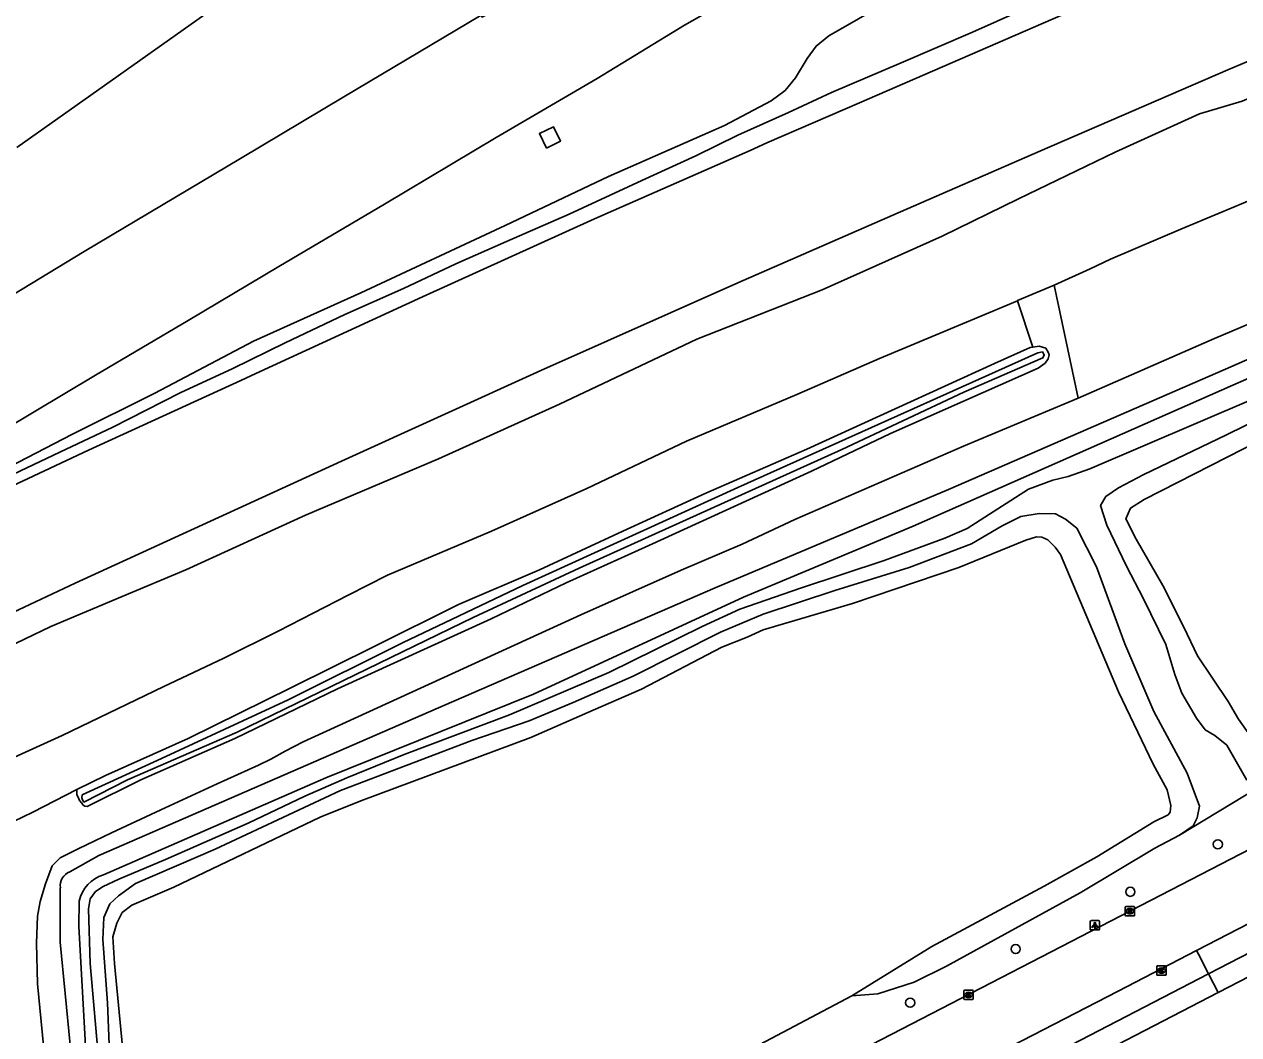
# Model space of a CAD drawing. Extents: x 156651 to 158072, y 387631 to 388990.
# Drawn here: x 157392.4 to 157522.9, y 388572.6 to 388681.1 of the extents above; entities that cross this region are included whole.
import ezdxf

# ---------------------------------------------------------------- set-up
doc = ezdxf.new("R2010")
doc.units = 0
for name, color, linetype in [('IMGEO_Berm_groen', 7, 'Continuous'), ('IMGEO_Boom', 7, 'Continuous'), ('IMGEO_Grasland_overig', 7, 'Continuous'), ('IMGEO_Groenvoorziening', 7, 'Continuous'), ('IMGEO_Kolk', 7, 'Continuous'), ('IMGEO_Lichtpunt', 7, 'Continuous'), ('IMGEO_Loofbos', 7, 'Continuous'), ('IMGEO_Parkeervlak_open', 7, 'Continuous'), ('IMGEO_Rijbaan_autosnelweg', 7, 'Continuous'), ('IMGEO_Rijbaan_lokaal_gesloten', 7, 'Continuous'), ('IMGEO_Voetpad_open', 7, 'Continuous'), ('IMGEO_Waterloop', 7, 'Continuous')]:
    doc.layers.add(name, color=color, linetype=linetype)

msp = doc.modelspace()

# ---------------------------------------------------------------- linework, layer by layer
at = {"layer": 'IMGEO_Berm_groen'}
for points in [[(157515.04, 388757.58), (157516.1, 388754.44), (157512.92, 388752.94), (157508.07, 388749.94), (157498.03, 388742.87), (157486.49, 388734.84), (157476.53, 388727.86), (157466.61, 388720.6), (157457.46, 388714.31), (157446.94, 388706.6), (157437.81, 388700.59), (157429.24, 388694.48), (157420.01, 388687.98), (157410.95, 388681.55), (157401.03, 388674.53), (157391.6, 388667.88)], [(157389.56, 388613.73), (157395.25, 388616.44), (157402.91, 388619.68), (157409.77, 388622.54), (157422.61, 388628.41), (157436.9, 388634.44), (157449.9, 388640.33), (157464.67, 388647.29), (157478.12, 388652.59), (157490.99, 388658.35), (157499.22, 388662.38), (157509.58, 388667.37), (157518.66, 388671.49), (157523.23, 388672.85), (157530.3, 388675.91), (157539.17, 388680.02), (157549.28, 388683.64), (157552.07, 388684.66), (157556.55, 388686.69), (157564.33, 388689.96), (157573.76, 388693.84), (157582.9, 388697.16), (157592.34, 388700.82), (157598.3, 388703.18)], [(157390.82, 388633.58), (157397.5, 388637.06), (157406.43, 388641.52), (157417.03, 388647.1), (157428.56, 388652.27), (157444.07, 388659.51), (157455.18, 388664.75), (157467.63, 388670.25), (157472.65, 388672.88), (157474.13, 388674), (157475.24, 388675.34), (157476.52, 388677.43), (157477.46, 388678.77), (157478.83, 388679.87), (157485.19, 388683.53), (157495.08, 388688.37), (157503.71, 388692.4), (157508.79, 388694.56), (157511.45, 388695.05), (157514.04, 388694.97)], [(157501.88, 388683.67), (157494.28, 388680.25), (157486.59, 388676.97), (157479.11, 388673.78), (157474.5, 388671.64), (157469.06, 388669.19), (157464.56, 388666.97), (157458.74, 388664.32), (157450.94, 388660.71), (157444.2, 388657.8), (157438.76, 388655.39), (157433.15, 388652.75), (157426.83, 388649.95), (157420.44, 388646.91), (157414.81, 388644.16), (157409.15, 388641.55), (157401.92, 388637.86), (157396.23, 388635.17), (157389.11, 388631.8)], [(157448.52, 388667.82), (157450, 388668.55), (157449.24, 388670.11), (157447.75, 388669.38), (157448.52, 388667.82)]]:
    msp.add_lwpolyline(points, dxfattribs=at)
at = {"layer": 'IMGEO_Boom'}
for centre in [(157520.62, 388593.08), (157511.21, 388587.98), (157498.91, 388581.83), (157487.57, 388576.07)]:
    msp.add_circle(centre, 0.489, dxfattribs=at)
at = {"layer": 'IMGEO_Grasland_overig'}
for points in [[(157607.21, 388694.6), (157596.02, 388690.29), (157575.42, 388682.48), (157561.63, 388677.36), (157549.31, 388672.28), (157536.24, 388667.16), (157524.89, 388662.54), (157516.66, 388659.11), (157509.1, 388655.89), (157506.91, 388654.84), (157503.05, 388653.09)], [(157503.05, 388653.09), (157499.11, 388651.44), (157499.11, 388651.43)], [(157348.57, 388582.29), (157359.76, 388587.19), (157367.44, 388590.79), (157375.81, 388595.55), (157381.01, 388597.75), (157396.49, 388604.77), (157407.4, 388610.01), (157413.85, 388613.06), (157419.68, 388615.97), (157427.21, 388619.83), (157431.43, 388621.98), (157442.61, 388626.69), (157452.84, 388631.27), (157463.56, 388636.37), (157475.4, 388641.38), (157484.28, 388645.23), (157496.02, 388650.14), (157499.11, 388651.43)], [(157499.11, 388651.43), (157500.75, 388646.44)], [(157500.75, 388646.44), (157500.47, 388646.39), (157496.61, 388644.7), (157485.94, 388639.83), (157476.46, 388635.5), (157465.61, 388630.76), (157456.69, 388626.69), (157447.75, 388622.54), (157439.06, 388618.81), (157430.01, 388614.3), (157421.11, 388609.91), (157410, 388604.45), (157401.13, 388600.46), (157398.05, 388598.96)], [(157398.05, 388598.96), (157393.33, 388596.54), (157389.15, 388594.54)]]:
    msp.add_lwpolyline(points, dxfattribs=at)
at = {"layer": 'IMGEO_Groenvoorziening'}
for points in [[(157505.6, 388640.97), (157520.26, 388647.38), (157527.01, 388650.25), (157533.4, 388653.11), (157543.57, 388657.52), (157547.11, 388658.95), (157554.8, 388662.46), (157557.19, 388663.45), (157559.64, 388664.17), (157561.92, 388665.04), (157564.36, 388666.12), (157566.42, 388667.26), (157569.2, 388668.63), (157571.99, 388669.72), (157576.94, 388671.97), (157583.12, 388675.53), (157586.06, 388676.85), (157591.83, 388679.36), (157595.85, 388680.82)], [(157505.6, 388640.97), (157503.05, 388653.09)], [(157500.75, 388646.44), (157501.41, 388646.55), (157502.13, 388646.34), (157502.41, 388645.9), (157502.49, 388645.61), (157502.38, 388645.18), (157502.07, 388644.71), (157501.32, 388644.19), (157485.46, 388637.18), (157476.97, 388633.13), (157459.49, 388625.17), (157450.62, 388621.14), (157442.57, 388617.29), (157426.05, 388609.75), (157415.01, 388604.44), (157404.94, 388599.99), (157399.16, 388597.14), (157398.93, 388597.16), (157398.75, 388597.27), (157398.66, 388597.39), (157398.58, 388597.49), (157398.35, 388597.79), (157398.19, 388598.14), (157398.07, 388598.38), (157398.05, 388598.96)], [(157536.08, 388645.86), (157506.86, 388633.38), (157504.53, 388632.56), (157502.9, 388632.17), (157500.28, 388631.19), (157493.69, 388626.96), (157491.28, 388625.93), (157484.77, 388623.54), (157475.78, 388620.59), (157469.28, 388618.32), (157465.24, 388616.44), (157455.19, 388611.52), (157444.53, 388606.96), (157433.2, 388602.71), (157427.06, 388600.22), (157422.56, 388598.24), (157416.45, 388595.35), (157407.58, 388591.45), (157402.56, 388589.35), (157400.89, 388588.53), (157400.06, 388588.01), (157399.5, 388587.22), (157399.32, 388586.16), (157399.5, 388580.28), (157400.46, 388569.27)], [(157523.74, 388599.95), (157521.6, 388603.71), (157520.3, 388604.74), (157519.26, 388605.36), (157518.31, 388606.6), (157516.76, 388609.29), (157516.01, 388611.29), (157515.04, 388614.51), (157512.62, 388619.43), (157510.79, 388622.93), (157508.7, 388627.33), (157508.03, 388629.43), (157508.58, 388630.43), (157509.93, 388631.35), (157512.68, 388632.77), (157521.46, 388636.98), (157531.81, 388642.08)], [(157394.6, 388570.02), (157393.82, 388578.1), (157393.72, 388582.46), (157393.82, 388585.38), (157394.13, 388586.94), (157394.69, 388588.85), (157395.41, 388590.77), (157396.27, 388591.64), (157398.2, 388592.59), (157401.78, 388594.31), (157407.09, 388596.78), (157413.14, 388599.58), (157417.56, 388601.57), (157418.9, 388602.21), (157420.43, 388603.06), (157422.37, 388604.08), (157452.19, 388617.71), (157462.97, 388622.5), (157469.52, 388625.31), (157475.19, 388627.93), (157493.31, 388635.81), (157505.6, 388640.97)], [(157401.63, 388568.91), (157401.36, 388576.05), (157400.85, 388582.85), (157400.94, 388585.21), (157401.6, 388586.69), (157402.52, 388587.55), (157404.36, 388588.86), (157412.92, 388592.54), (157426.38, 388598.85), (157440.5, 388604.21), (157446.65, 388606.34), (157451.37, 388608.31), (157457.82, 388611.14), (157467.2, 388615.84), (157471.78, 388617.77), (157479.49, 388620.34), (157487.45, 388622.8), (157494.16, 388625.34), (157497.44, 388627.27), (157499.45, 388628.26), (157501.43, 388628.6), (157503.17, 388628.56), (157504.24, 388627.97), (157505.47, 388627.02), (157507.59, 388622.85), (157510.62, 388614.61), (157513.74, 388607.34), (157517.31, 388600.71), (157518.65, 388597.16), (157518.41, 388595.93), (157517.97, 388595.07), (157516.5, 388594.05)], [(157481.3, 388576.82), (157489.88, 388582.1), (157501.95, 388588.59), (157507.61, 388591.74), (157513.75, 388595.48), (157515.28, 388596.23), (157515.51, 388596.51), (157515.58, 388597.26), (157515.17, 388598.94), (157513.67, 388601.67), (157509.96, 388609.45), (157503.73, 388624.18), (157503.15, 388624.99), (157502.36, 388625.76), (157501.7, 388626.05), (157501.15, 388626.07), (157500, 388625.73), (157492.79, 388622.79), (157481.38, 388618.92), (157471.79, 388616.11), (157470.05, 388615.32), (157467.33, 388614.24), (157458.72, 388609.74), (157453.5, 388607.46), (157446.81, 388604.55), (157428.57, 388597.73), (157424.18, 388595.98), (157408.48, 388588.47), (157403.98, 388586.55), (157402.92, 388585.75), (157402.35, 388584.6), (157401.93, 388583.16), (157402.11, 388580.28), (157402.95, 388571.35)], [(157524.83, 388599.11), (157516.5, 388594.05)], [(157516.5, 388594.05), (157513.86, 388592.68), (157505.82, 388587.85), (157491.47, 388579.98), (157488.01, 388578.26), (157484.08, 388577.04), (157481.3, 388576.82)], [(157481.3, 388576.82), (157395.4, 388531.4), (157382.07, 388528.85)]]:
    msp.add_lwpolyline(points, dxfattribs=at)
at = {"layer": 'IMGEO_Kolk'}
for p, q in [((157510.67, 388585.47), (157510.67, 388586.32)), ((157510.75, 388586.4), (157511.6, 388586.4)), ((157511.16, 388586.18), (157511.19, 388586.18)), ((157511.67, 388586.32), (157511.67, 388585.47)), ((157511.6, 388585.4), (157510.75, 388585.4)), ((157511.18, 388585.62), (157511.16, 388585.62)), ((157514.06, 388579.1), (157514.06, 388579.95)), ((157514.13, 388580.03), (157514.99, 388580.03)), ((157514.57, 388579.25), (157514.54, 388579.25)), ((157514.55, 388579.8), (157514.57, 388579.8)), ((157515.06, 388579.95), (157515.06, 388579.1)), ((157514.99, 388579.02), (157514.13, 388579.02)), ((157493.34, 388576.49), (157493.34, 388577.34)), ((157493.42, 388577.41), (157494.27, 388577.41)), ((157493.83, 388577.19), (157493.85, 388577.19)), ((157494.34, 388577.34), (157494.34, 388576.49)), ((157494.27, 388576.41), (157493.42, 388576.41)), ((157493.85, 388576.63), (157493.83, 388576.63))]:
    msp.add_line(p, q, dxfattribs=at)
for points in [[(157510.67, 388585.47), (157510.67, 388586.32)], [(157510.75, 388586.4), (157511.6, 388586.4)], [(157510.99, 388586.1), (157511.12, 388586.1), (157511.12, 388585.95), (157511.25, 388586.1), (157511.41, 388586.1), (157511.27, 388585.95), (157511.42, 388585.7), (157511.27, 388585.7), (157511.18, 388585.86), (157511.12, 388585.8), (157511.12, 388585.7), (157510.99, 388585.7), (157510.99, 388586.1)], [(157511.67, 388586.32), (157511.67, 388585.47)], [(157511.6, 388585.4), (157510.75, 388585.4)], [(157514.06, 388579.1), (157514.06, 388579.95)], [(157514.13, 388580.03), (157514.99, 388580.03)], [(157514.38, 388579.72), (157514.5, 388579.72), (157514.5, 388579.57), (157514.63, 388579.72), (157514.8, 388579.72), (157514.65, 388579.57), (157514.8, 388579.32), (157514.65, 388579.32), (157514.57, 388579.49), (157514.5, 388579.42), (157514.5, 388579.32), (157514.38, 388579.32), (157514.38, 388579.72)], [(157515.06, 388579.95), (157515.06, 388579.1)], [(157514.99, 388579.02), (157514.13, 388579.02)], [(157493.34, 388576.49), (157493.34, 388577.34)], [(157493.42, 388577.41), (157494.27, 388577.41)], [(157493.66, 388577.11), (157493.79, 388577.11), (157493.79, 388576.96), (157493.91, 388577.11), (157494.08, 388577.11), (157493.93, 388576.96), (157494.09, 388576.71), (157493.93, 388576.71), (157493.85, 388576.88), (157493.79, 388576.81), (157493.79, 388576.71), (157493.66, 388576.71), (157493.66, 388577.11)], [(157494.34, 388577.34), (157494.34, 388576.49)], [(157494.27, 388576.41), (157493.42, 388576.41)]]:
    msp.add_lwpolyline(points, dxfattribs=at)
for centre, start, end in [((157510.75, 388586.32), 91.552, 178.448), ((157510.75, 388586.32), 91.552, 178.448), ((157511.6, 388586.32), 1.552, 88.448), ((157511.6, 388586.32), 1.552, 88.448), ((157510.75, 388585.47), 181.552, 268.448), ((157510.75, 388585.47), 181.552, 268.448), ((157511.6, 388585.47), 271.552, 358.448), ((157511.6, 388585.47), 271.552, 358.448), ((157514.13, 388579.95), 91.552, 178.448), ((157514.13, 388579.95), 91.552, 178.448), ((157514.98, 388579.95), 1.552, 88.448), ((157514.98, 388579.95), 1.552, 88.448), ((157514.13, 388579.1), 181.552, 268.448), ((157514.13, 388579.1), 181.552, 268.448), ((157514.98, 388579.1), 271.552, 358.448), ((157514.98, 388579.1), 271.552, 358.448), ((157493.42, 388577.34), 91.552, 178.448), ((157493.42, 388577.34), 91.552, 178.448), ((157494.27, 388577.34), 1.552, 88.448), ((157494.27, 388577.34), 1.552, 88.448), ((157493.42, 388576.49), 181.552, 268.448), ((157493.42, 388576.49), 181.552, 268.448), ((157494.27, 388576.49), 271.552, 358.448), ((157494.27, 388576.49), 271.552, 358.448)]:
    msp.add_arc(centre, 0.0765, start, end, dxfattribs=at)
for centre, major_axis, ratio, start_param, end_param in [((157511.16, 388585.9), (-0.387, 0.002), 0.722429, 4.712389, 7.853982), ((157511.18, 388585.9), (-0.39, 0.002), 0.717154, 1.570796, 4.712389), ((157514.55, 388579.52), (-0.387, 0.002), 0.722429, 4.712389, 7.853982), ((157514.57, 388579.52), (-0.39, 0.002), 0.717154, 1.570796, 4.712389), ((157493.83, 388576.91), (-0.387, 0.002), 0.722429, 4.712389, 7.853982), ((157493.85, 388576.91), (-0.39, 0.002), 0.717154, 1.570796, 4.712389)]:
    msp.add_ellipse(centre, major_axis=major_axis, ratio=ratio, start_param=start_param, end_param=end_param, dxfattribs=at)
at = {"layer": 'IMGEO_Lichtpunt'}
for p, q in [((157506.92, 388584.78), (157506.92, 388583.97)), ((157506.92, 388584.78), (157506.92, 388583.97)), ((157507.82, 388584.88), (157507.01, 388584.88)), ((157507.82, 388584.88), (157507.01, 388584.88)), ((157507.91, 388583.97), (157507.91, 388584.78)), ((157507.91, 388583.97), (157507.91, 388584.78)), ((157507.01, 388583.88), (157507.82, 388583.88)), ((157507.01, 388583.88), (157507.82, 388583.88))]:
    msp.add_line(p, q, dxfattribs=at)
for points in [[(157507.29, 388584.44), (157507.33, 388584.42), (157507.14, 388584.15), (157507.1, 388584.18), (157507.29, 388584.44)], [(157507.39, 388584.4), (157507.44, 388584.4), (157507.44, 388584.07), (157507.39, 388584.07), (157507.39, 388584.4)], [(157507.5, 388584.42), (157507.54, 388584.44), (157507.73, 388584.18), (157507.69, 388584.15), (157507.5, 388584.42)]]:
    msp.add_lwpolyline(points, dxfattribs=at)
msp.add_circle((157507.42, 388584.58), 0.0994, dxfattribs=at)
for centre, start, end in [((157507.01, 388584.78), 90, 180), ((157507.01, 388584.78), 90, 180), ((157507.82, 388584.78), 0, 90), ((157507.82, 388584.78), 0, 90), ((157507.01, 388583.97), 180, 270), ((157507.01, 388583.97), 180, 270), ((157507.82, 388583.97), 270, 0), ((157507.82, 388583.97), 270, 360)]:
    msp.add_arc(centre, 0.0946, start, end, dxfattribs=at)
at = {"layer": 'IMGEO_Loofbos'}
msp.add_lwpolyline([(157558.43, 388651.53), (157556.24, 388650.45), (157554.25, 388649.77), (157550.33, 388647.84), (157525.19, 388636.46), (157512.71, 388630.09), (157511.22, 388629.17), (157510.74, 388628), (157511.85, 388625.83), (157514.71, 388620.85), (157516.98, 388616.39), (157518.42, 388613.31), (157521.73, 388608.39), (157522.85, 388606.5), (157525.18, 388603.21), (157526.01, 388601.67), (157526.91, 388600.87), (157528.78, 388600.26), (157530.55, 388600.5), (157533.17, 388601.96), (157535.39, 388603.98), (157537.46, 388607.62), (157539.19, 388610.07)], dxfattribs=at)
at = {"layer": 'IMGEO_Parkeervlak_open'}
msp.add_lwpolyline([(157518.33, 388581.67), (157518.53, 388581.27), (157519.62, 388579.17)], dxfattribs=at)
at = {"layer": 'IMGEO_Rijbaan_autosnelweg'}
for points in [[(157327.88, 388614.46), (157341.02, 388622.23), (157354.64, 388630.38), (157364.55, 388636.21), (157374.93, 388642.4), (157389.32, 388650.94), (157398.85, 388656.72), (157415.62, 388666.7), (157426.73, 388673.31), (157441.47, 388682.07), (157441.59, 388681.87), (157447.34, 388685.21), (157463.21, 388694.44), (157476.88, 388702.43), (157486.16, 388707.97), (157496.95, 388714.29), (157507.09, 388720.23), (157520.02, 388727.81), (157531.99, 388734.81), (157545.47, 388742.56), (157557.57, 388749.53), (157569.68, 388756.28), (157579.02, 388761.59)], [(157579.53, 388748.43), (157562.68, 388738.8), (157546.93, 388729.97), (157533.53, 388722.32), (157526.07, 388717.93), (157520.44, 388714.58), (157511.15, 388709.24), (157498.82, 388701.98), (157486.42, 388694.61), (157480.66, 388691.14), (157470.41, 388685.06), (157463.33, 388681.02), (157453.96, 388675.29), (157443.11, 388668.95), (157431.09, 388661.8), (157419.76, 388655.09), (157410, 388649.3), (157400.05, 388643.45), (157390.17, 388637.54)], [(157581.16, 388714.14), (157564.21, 388707.33), (157541.4, 388698), (157527.21, 388691.97), (157525.35, 388691.11), (157504.84, 388682.51), (157482.11, 388672.67), (157472.19, 388668.38), (157470.4, 388667.55), (157453.67, 388660.22), (157435.2, 388651.84), (157417.27, 388643.61), (157415.66, 388642.85), (157399.31, 388635.4), (157379.77, 388626.23), (157362.87, 388618.16), (157361.27, 388617.42), (157342.99, 388608.65), (157341.4, 388607.84), (157339.5, 388606.88)], [(157336.04, 388591.38), (157346.98, 388596.66), (157349.54, 388597.9), (157362.71, 388604.38), (157372.94, 388609.37), (157386.88, 388615.96), (157397.87, 388621.1), (157407.73, 388625.62), (157426.48, 388634.22), (157447.91, 388643.93), (157469.06, 388653.36), (157485.7, 388660.61), (157501.5, 388667.49), (157521.69, 388676.22), (157546.87, 388686.85), (157570.07, 388696.39), (157597.33, 388707.52)]]:
    msp.add_lwpolyline(points, dxfattribs=at)
at = {"layer": 'IMGEO_Rijbaan_lokaal_gesloten'}
for points in [[(157398.78, 388527.87), (157628.07, 388646.27), (157656, 388660.59), (157661.64, 388663.29), (157663.39, 388663.99), (157664.8, 388664.4), (157666.39, 388664.43), (157667.5, 388664.37), (157670.17, 388663.95), (157671.81, 388663.3), (157672.05, 388663.15)], [(157530.76, 388588.09), (157518.33, 388581.67)], [(157439.2, 388540.8), (157445.04, 388543.8), (157456.14, 388549.49), (157474.36, 388558.99), (157509.92, 388577.32), (157518.33, 388581.67)]]:
    msp.add_lwpolyline(points, dxfattribs=at)
at = {"layer": 'IMGEO_Voetpad_open'}
for points in [[(157519.62, 388579.17), (157532.1, 388585.63)], [(157533.16, 388583.61), (157520.66, 388577.17)], [(157440.49, 388538.28), (157476.93, 388557.09), (157500, 388569.02), (157519.62, 388579.17)], [(157519.62, 388579.17), (157520.66, 388577.17)], [(157520.66, 388577.17), (157500, 388566.48), (157477.88, 388555.05), (157441.53, 388536.27)]]:
    msp.add_lwpolyline(points, dxfattribs=at)
at = {"layer": 'IMGEO_Waterloop'}
for points in [[(157397.31, 388590.12), (157400.43, 388591.89), (157438.54, 388608.44), (157466.63, 388620.6), (157491.68, 388631.15), (157521.45, 388644.09), (157567.78, 388664.38)], [(157568.3, 388662.5), (157522.22, 388642.37), (157487.89, 388627.22), (157469.66, 388619.62), (157447.11, 388609.19), (157424.81, 388600.2), (157400.91, 388589.81)], [(157398.64, 388598.38), (157398.6, 388598.08), (157398.67, 388597.85), (157398.82, 388597.61), (157403.49, 388600), (157415.27, 388605.12), (157440.61, 388617.41), (157452.03, 388622.71), (157480.24, 388635.47), (157493.35, 388641.62), (157501.82, 388645.31), (157501.98, 388645.62), (157501.77, 388645.94), (157501.3, 388645.82), (157469.07, 388631.38), (157445.97, 388620.85), (157433.04, 388614.69), (157420.76, 388608.59), (157407.16, 388602.27), (157398.64, 388598.38)], [(157397.63, 388565.36), (157397.35, 388571.56), (157396.28, 388582.57), (157396.28, 388588.4)], [(157398.32, 388586.97), (157398.28, 388584.26), (157399.39, 388564.39), (157399.1, 388562.25), (157398.57, 388560.28), (157395.82, 388554.9), (157388.43, 388543.03), (157380.42, 388528.9), (157371.26, 388513.67)]]:
    msp.add_lwpolyline(points, dxfattribs=at)
for centre, radius, start, end in [((157397.86, 388588.63), 1.59, 110.1954, 188.2686), ((157402, 388586.21), 3.76, 106.8975, 168.298)]:
    msp.add_arc(centre, radius, start, end, dxfattribs=at)

doc.saveas('drawing.dxf')
